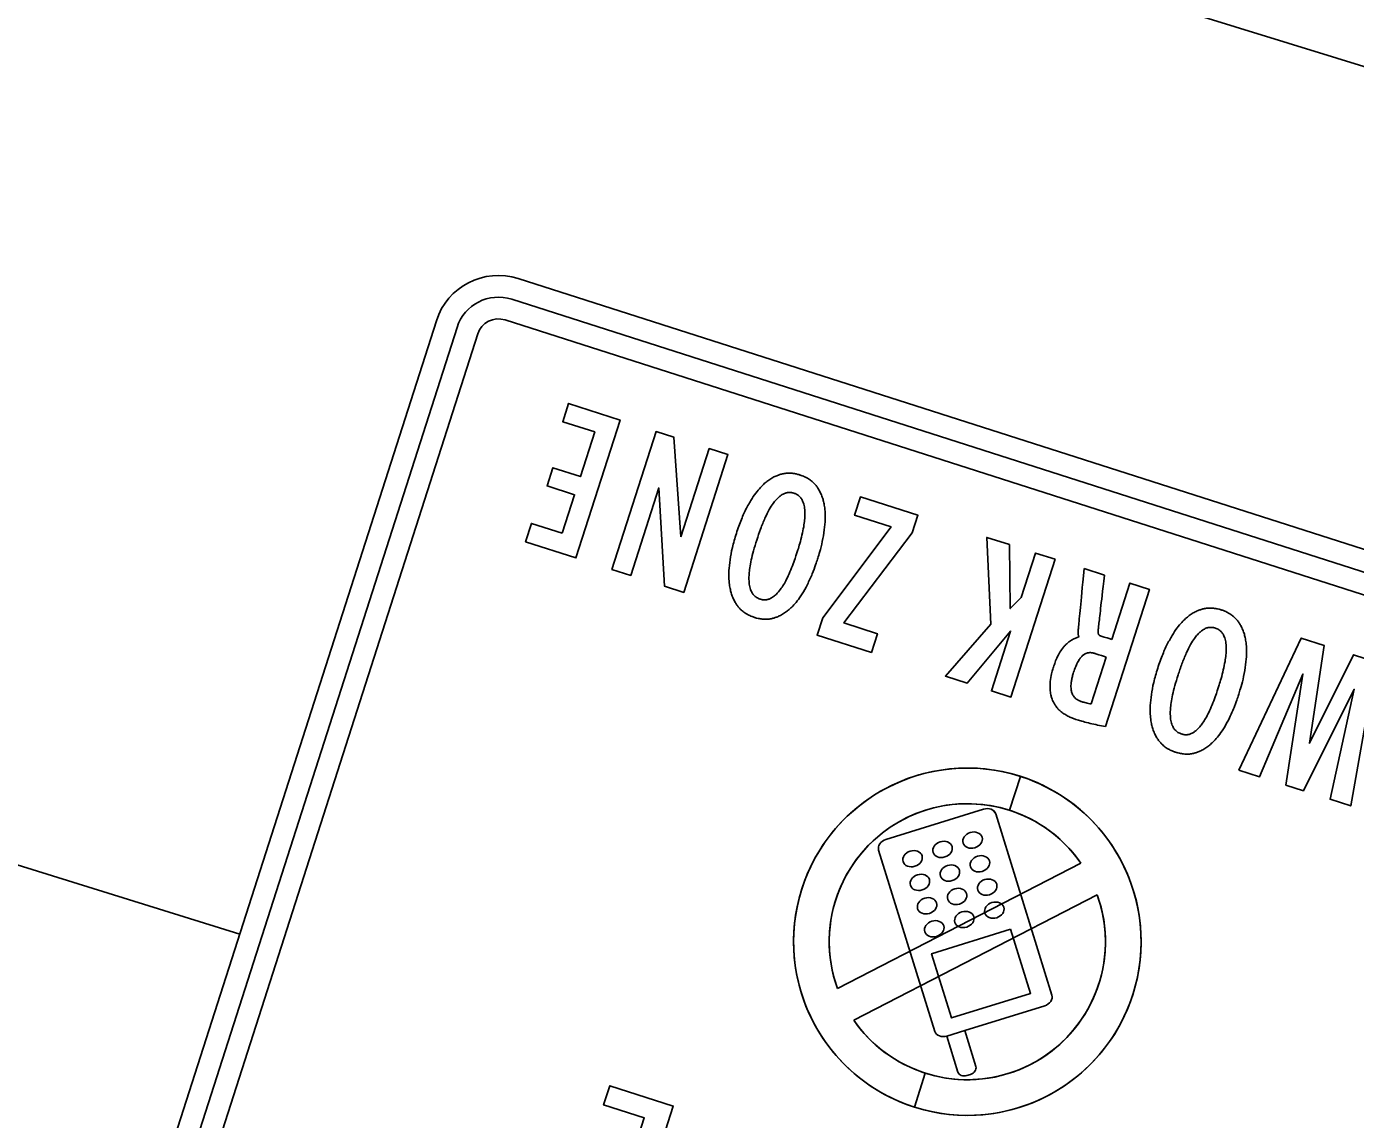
# Model space of a CAD drawing. Extents: x 2135767 to 2151731, y 141839 to 175894.
# Drawn here: x 2141685.4 to 2141742.7, y 170792.5 to 170839.7 of the extents above; entities that cross this region are included whole.
import ezdxf

# ---------------------------------------------------------------- set-up
doc = ezdxf.new("R2010")
doc.units = 0
for name, color, linetype in [('PR_Dimensions_Phase', 7, 'Continuous'), ('PR_Phasing_Detour_1', 7, 'Continuous'), ('PR_Traffic_Control_Devices_Temp', 7, 'Continuous')]:
    doc.layers.add(name, color=color, linetype=linetype)

msp = doc.modelspace()

# ---------------------------------------------------------------- linework, layer by layer
at = {"layer": 'PR_Dimensions_Phase'}
for p, q in [((2141509.127, 170910.398), (2141790.44, 170823.332)), ((2141494.32, 170862.649), (2141694.584, 170800.526))]:
    msp.add_line(p, q, dxfattribs=at)
at = {"layer": 'PR_Phasing_Detour_1'}
msp.add_circle((2140069.537, 171591.412), 4302.228, dxfattribs=at)
at = {"layer": 'PR_Traffic_Control_Devices_Temp'}
for p, q in [((2141731.901, 170816.027), (2141731.025, 170816.307)), ((2141731.971, 170812.487), (2141731.322, 170810.462)), ((2141726.688, 170805.917), (2141722.47, 170804.608)), ((2141726.688, 170805.917), (2141722.47, 170804.608)), ((2141729.635, 170797.889), (2141727.207, 170805.714)), ((2141729.635, 170797.889), (2141727.207, 170805.714)), ((2141722.157, 170804.147), (2141724.584, 170796.322)), ((2141722.157, 170804.147), (2141724.584, 170796.322)), ((2141724.444, 170799.674), (2141727.853, 170800.732)), ((2141727.853, 170800.732), (2141728.712, 170797.964)), ((2141725.302, 170796.906), (2141724.444, 170799.674)), ((2141728.712, 170797.964), (2141725.302, 170796.906)), ((2141725.87, 170796.356), (2141729.322, 170797.427)), ((2141725.87, 170796.356), (2141729.322, 170797.427)), ((2141725.104, 170796.118), (2141725.87, 170796.356)), ((2141725.104, 170796.118), (2141725.87, 170796.356)), ((2141725.87, 170796.356), (2141725.104, 170796.118)), ((2141726.351, 170794.805), (2141725.87, 170796.356)), ((2141725.104, 170796.118), (2141725.096, 170796.116)), ((2141725.096, 170796.116), (2141725.578, 170794.565)), ((2141725.104, 170796.118), (2141725.104, 170796.118)), ((2141725.967, 170794.412), (2141726.116, 170794.459))]:
    msp.add_line(p, q, dxfattribs=at)
for points in [[(2141758.399, 170812.236), (2141706.605, 170828.83)], [(2141758.104, 170811.346), (2141706.319, 170827.937)], [(2141703.068, 170827.009), (2141691.051, 170789.5), (2141686.475, 170775.215)], [(2141703.961, 170826.723), (2141687.368, 170774.929)], [(2141706.033, 170827.044), (2141757.818, 170810.454), (2141758.104, 170811.346)], [(2141688.26, 170774.643), (2141704.854, 170826.437)], [(2141708.5, 170817.83), (2141707.17, 170818.256), (2141706.917, 170817.468), (2141709.094, 170816.77), (2141711.001, 170822.722), (2141708.773, 170823.436), (2141708.521, 170822.648), (2141709.902, 170822.205), (2141709.286, 170820.281), (2141708.1, 170820.661), (2141707.847, 170819.873), (2141709.033, 170819.493), (2141708.5, 170817.83)], [(2141713.623, 170817.675), (2141713.312, 170821.982), (2141712.553, 170822.225), (2141710.646, 170816.273), (2141711.456, 170816.014), (2141712.665, 170819.787), (2141712.915, 170815.546), (2141713.749, 170815.279), (2141715.655, 170821.231), (2141714.845, 170821.491), (2141713.623, 170817.675)], [(2141719.741, 170814.18), (2141719.502, 170813.436), (2141721.846, 170812.685), (2141722.106, 170813.495), (2141720.66, 170813.958), (2141723.608, 170817.856), (2141723.848, 170818.606), (2141721.368, 170819.401), (2141721.115, 170818.613), (2141722.691, 170818.108), (2141719.741, 170814.18)], [(2141729.774, 170816.708), (2141728.927, 170816.979), (2141728.31, 170815.051), (2141727.838, 170814.578), (2141727.799, 170817.341), (2141726.823, 170817.653), (2141726.995, 170813.91), (2141725.041, 170811.661), (2141725.981, 170811.36), (2141727.848, 170813.61), (2141727.021, 170811.027), (2141727.867, 170810.756), (2141729.774, 170816.708)], [(2141731.944, 170809.491), (2141733.839, 170815.406), (2141732.993, 170815.677), (2141732.214, 170813.247)], [(2141737.706, 170807.604), (2141738.595, 170807.319), (2141740.469, 170811.752), (2141739.733, 170806.955), (2141740.488, 170806.712), (2141742.68, 170811.097), (2141741.641, 170806.343), (2141742.53, 170806.058), (2141743.634, 170812.267), (2141742.643, 170812.585), (2141740.75, 170808.762), (2141741.382, 170812.989), (2141740.392, 170813.306), (2141737.706, 170807.604)], [(2141728.273, 170807.334), (2141727.803, 170805.869)], [(2141727.803, 170805.869), (2141728.273, 170807.334)], [(2141726.688, 170805.917), (2141722.47, 170804.608)], [(2141730.889, 170803.582), (2141720.377, 170798.171)], [(2141720.377, 170798.171), (2141730.888, 170803.581)], [(2141731.593, 170802.215), (2141721.081, 170796.804)], [(2141731.591, 170802.214), (2141721.081, 170796.804)], [(2141727.853, 170800.732), (2141728.712, 170797.964), (2141725.302, 170796.906), (2141724.444, 170799.674), (2141727.853, 170800.732)], [(2141723.697, 170793.052), (2141724.167, 170794.517)], [(2141724.166, 170794.517), (2141723.697, 170793.052)], [(2141725.967, 170794.412), (2141726.116, 170794.459)], [(2141710.671, 170788.316), (2141708.979, 170788.858), (2141708.705, 170788.005), (2141711.389, 170787.145), (2141713.295, 170793.097), (2141710.553, 170793.976), (2141710.287, 170793.144), (2141712.038, 170792.583), (2141711.447, 170790.739), (2141709.936, 170791.223), (2141709.662, 170790.37), (2141711.174, 170789.885), (2141710.671, 170788.316)]]:
    msp.add_lwpolyline(points, dxfattribs=at)
msp.add_lwpolyline([(2141727.853, 170800.732), (2141724.444, 170799.674), (2141725.302, 170796.906), (2141728.712, 170797.964)], close=True, dxfattribs=at)
msp.add_circle((2141725.985, 170800.193), 7.498, dxfattribs=at)
msp.add_circle((2141725.985, 170800.193), 7.498, dxfattribs=at)
for centre, radius, start, end in [((2141705.747, 170826.151), 2.812, 72.236, 162.236), ((2141705.747, 170826.151), 1.875, 72.236, 162.236), ((2141705.747, 170826.151), 0.937, 72.236, 162.236), ((2141725.985, 170800.193), 7.498, 72.23523, 252.23523), ((2141725.985, 170800.193), 7.498, 252.23908, 72.22982), ((2141725.985, 170800.193), 5.961, 72.23514, 199.8226), ((2141725.985, 170800.193), 5.96, 34.64967, 199.82232), ((2141725.985, 170800.193), 5.96, 34.64967, 199.82232), ((2141725.984, 170800.193), 5.961, 34.64771, 72.22934), ((2141725.985, 170800.193), 5.96, 214.64967, 19.82232), ((2141725.985, 170800.193), 5.96, 214.64967, 19.82232), ((2141725.985, 170800.193), 5.961, 252.23996, 19.82159), ((2141725.985, 170800.193), 5.96, 214.65224, 252.2397)]:
    msp.add_arc(centre, radius, start, end, dxfattribs=at)
for centre, major_axis, start_param, end_param in [((2141726.791, 170805.584), (0.416, 0.129), 0, 1.570796), ((2141726.791, 170805.584), (0.416, 0.129), 0, 1.570796), ((2141726.791, 170805.584), (0.416, 0.129), 6.283185, 7.853982), ((2141722.573, 170804.276), (-0.416, -0.129), 4.712389, 6.283185), ((2141722.573, 170804.276), (-0.416, -0.129), 4.712389, 6.283185), ((2141722.573, 170804.276), (-0.416, -0.129), 4.712389, 6.283185), ((2141729.219, 170797.76), (0.416, 0.129), 4.712389, 6.283185), ((2141729.219, 170797.76), (0.416, 0.129), 4.712389, 6.283185), ((2141729.219, 170797.76), (0.416, 0.129), 4.712389, 6.283185), ((2141729.219, 170797.76), (0.416, 0.129), 4.712389, 6.283185), ((2141725, 170796.451), (-0.416, -0.129), 0, 1.570796), ((2141725, 170796.451), (0.416, 0.129), 3.141593, 4.712389), ((2141725, 170796.451), (0.416, 0.129), 3.141593, 4.712389), ((2141725, 170796.451), (-0.416, -0.129), 0, 1.570795), ((2141725.89, 170794.662), (-0.312, -0.097), 0, 1.570796), ((2141725.89, 170794.662), (-0.312, -0.097), 0, 1.570796), ((2141725.89, 170794.662), (0.312, 0.097), 3.141593, 4.712389), ((2141726.039, 170794.708), (0.312, 0.097), 4.712389, 6.283185), ((2141726.039, 170794.708), (0.312, 0.097), 4.712389, 6.283185), ((2141726.039, 170794.708), (0.312, 0.097), 4.712389, 6.283185)]:
    msp.add_ellipse(centre, major_axis=major_axis, ratio=0.8, start_param=start_param, end_param=end_param, dxfattribs=at)
for centre, major_axis in [((2141726.211, 170804.581), (-0.409, -0.127)), ((2141726.211, 170804.581), (-0.409, -0.127)), ((2141726.211, 170804.581), (-0.409, -0.127)), ((2141724.915, 170804.179), (-0.409, -0.127)), ((2141724.915, 170804.179), (-0.409, -0.127)), ((2141724.915, 170804.179), (-0.409, -0.127)), ((2141723.619, 170803.777), (0.409, 0.127)), ((2141723.619, 170803.777), (0.409, 0.127)), ((2141723.619, 170803.777), (0.409, 0.127)), ((2141726.528, 170803.559), (-0.409, -0.127)), ((2141726.528, 170803.559), (-0.409, -0.127)), ((2141723.936, 170802.755), (0.409, 0.127)), ((2141723.936, 170802.755), (0.409, 0.127)), ((2141723.936, 170802.755), (0.409, 0.127)), ((2141725.232, 170803.157), (-0.409, -0.127)), ((2141725.232, 170803.157), (-0.409, -0.127)), ((2141725.232, 170803.157), (-0.409, -0.127)), ((2141725.545, 170802.148), (-0.409, -0.127)), ((2141725.545, 170802.148), (-0.409, -0.127)), ((2141725.545, 170802.148), (-0.409, -0.127)), ((2141726.842, 170802.55), (-0.409, -0.127)), ((2141726.842, 170802.55), (-0.409, -0.127)), ((2141726.842, 170802.55), (-0.409, -0.127)), ((2141724.249, 170801.745), (0.409, 0.127)), ((2141724.249, 170801.745), (0.409, 0.127)), ((2141724.249, 170801.745), (0.409, 0.127)), ((2141727.15, 170801.556), (-0.409, -0.127)), ((2141727.15, 170801.556), (-0.409, -0.127)), ((2141725.854, 170801.154), (-0.409, -0.127)), ((2141725.854, 170801.154), (-0.409, -0.127)), ((2141725.854, 170801.154), (-0.409, -0.127)), ((2141724.557, 170800.752), (0.409, 0.127)), ((2141724.557, 170800.752), (0.409, 0.127)), ((2141724.557, 170800.752), (0.409, 0.127))]:
    msp.add_ellipse(centre, major_axis=major_axis, ratio=0.8, dxfattribs=at)
for points in [[(2141716.016, 170817.828), (2141715.952, 170817.615), (2141715.83, 170817.202), (2141715.736, 170816.682), (2141715.688, 170816.201), (2141715.688, 170815.841), (2141715.726, 170815.542), (2141715.765, 170815.347), (2141715.817, 170815.164), (2141715.903, 170814.958), (2141715.993, 170814.801), (2141716.076, 170814.685), (2141716.166, 170814.576), (2141716.296, 170814.453), (2141716.478, 170814.331), (2141716.647, 170814.25), (2141716.756, 170814.213), (2141716.793, 170814.2), (2141716.831, 170814.189), (2141716.942, 170814.155), (2141717.128, 170814.122), (2141717.348, 170814.116), (2141717.525, 170814.14), (2141717.661, 170814.177), (2141717.795, 170814.224), (2141717.959, 170814.3), (2141718.146, 170814.418), (2141718.294, 170814.537), (2141718.438, 170814.673), (2141718.64, 170814.895), (2141718.847, 170815.189), (2141719.082, 170815.61), (2141719.304, 170816.089), (2141719.444, 170816.496), (2141719.516, 170816.707), (2141719.58, 170816.922), (2141719.704, 170817.338), (2141719.8, 170817.861), (2141719.852, 170818.343), (2141719.855, 170818.705), (2141719.819, 170819.005), (2141719.782, 170819.201), (2141719.731, 170819.384), (2141719.647, 170819.59), (2141719.558, 170819.747), (2141719.477, 170819.864), (2141719.387, 170819.973), (2141719.258, 170820.095), (2141719.077, 170820.217), (2141718.908, 170820.298), (2141718.8, 170820.335), (2141718.762, 170820.347), (2141718.725, 170820.359), (2141718.615, 170820.392), (2141718.43, 170820.424), (2141718.211, 170820.43), (2141718.034, 170820.406), (2141717.897, 170820.37), (2141717.762, 170820.323), (2141717.597, 170820.247), (2141717.408, 170820.129), (2141717.258, 170820.009), (2141717.113, 170819.872), (2141716.908, 170819.649), (2141716.698, 170819.354), (2141716.457, 170818.932), (2141716.23, 170818.451), (2141716.089, 170818.041), (2141716.016, 170817.828)], [(2141716.896, 170817.54), (2141716.95, 170817.701), (2141717.053, 170818.01), (2141717.25, 170818.5), (2141717.437, 170818.873), (2141717.612, 170819.133), (2141717.727, 170819.278), (2141717.848, 170819.4), (2141717.96, 170819.481), (2141718.034, 170819.524), (2141718.098, 170819.555), (2141718.164, 170819.577), (2141718.23, 170819.59), (2141718.288, 170819.595), (2141718.356, 170819.594), (2141718.424, 170819.584), (2141718.472, 170819.571), (2141718.492, 170819.565), (2141718.512, 170819.558), (2141718.58, 170819.534), (2141718.66, 170819.489), (2141718.73, 170819.432), (2141718.778, 170819.384), (2141718.82, 170819.329), (2141718.855, 170819.268), (2141718.891, 170819.191), (2141718.928, 170819.086), (2141718.952, 170818.972), (2141718.968, 170818.847), (2141718.976, 170818.709), (2141718.971, 170818.467), (2141718.941, 170818.208), (2141718.874, 170817.856), (2141718.78, 170817.465), (2141718.683, 170817.149), (2141718.632, 170816.984), (2141718.578, 170816.824), (2141718.476, 170816.518), (2141718.328, 170816.152), (2141718.18, 170815.831), (2141718.056, 170815.605), (2141717.922, 170815.408), (2141717.808, 170815.266), (2141717.688, 170815.147), (2141717.578, 170815.067), (2141717.497, 170815.02), (2141717.433, 170814.991), (2141717.367, 170814.971), (2141717.31, 170814.961), (2141717.253, 170814.956), (2141717.184, 170814.958), (2141717.114, 170814.968), (2141717.065, 170814.983), (2141717.045, 170814.988), (2141717.026, 170814.995), (2141716.968, 170815.015), (2141716.888, 170815.058), (2141716.826, 170815.106), (2141716.769, 170815.159), (2141716.725, 170815.213), (2141716.684, 170815.281), (2141716.647, 170815.357), (2141716.609, 170815.461), (2141716.584, 170815.574), (2141716.566, 170815.697), (2141716.557, 170815.832), (2141716.561, 170816.07), (2141716.59, 170816.327), (2141716.656, 170816.676), (2141716.75, 170817.063), (2141716.846, 170817.376), (2141716.896, 170817.54)], [(2141731.025, 170816.307), (2141730.94, 170815.428), (2141730.855, 170814.55), (2141730.77, 170813.671), (2141730.768, 170813.64), (2141730.766, 170813.58), (2141730.766, 170813.513), (2141730.769, 170813.465), (2141730.774, 170813.434), (2141730.785, 170813.4), (2141730.799, 170813.374), (2141730.809, 170813.36), (2141730.812, 170813.356)], [(2141732.214, 170813.247), (2141732.047, 170813.3), (2141731.88, 170813.354), (2141731.713, 170813.407), (2141731.71, 170813.408), (2141731.701, 170813.411), (2141731.688, 170813.418), (2141731.674, 170813.428), (2141731.662, 170813.44), (2141731.652, 170813.455), (2141731.644, 170813.471), (2141731.638, 170813.49), (2141731.635, 170813.507), (2141731.633, 170813.534), (2141731.632, 170813.574), (2141731.634, 170813.66), (2141731.641, 170813.728), (2141731.647, 170813.777), (2141731.731, 170814.527), (2141731.816, 170815.277), (2141731.901, 170816.027)], [(2141737.509, 170810.349), (2141737.577, 170810.525), (2141737.638, 170810.703), (2141737.699, 170810.882), (2141737.763, 170811.097), (2141737.887, 170811.512), (2141737.984, 170812.035), (2141738.035, 170812.518), (2141738.038, 170812.879), (2141738.003, 170813.18), (2141737.965, 170813.375), (2141737.915, 170813.559), (2141737.831, 170813.765), (2141737.742, 170813.922), (2141737.66, 170814.038), (2141737.571, 170814.147), (2141737.441, 170814.27), (2141737.26, 170814.391), (2141737.091, 170814.472), (2141736.983, 170814.509), (2141736.946, 170814.522), (2141736.908, 170814.533), (2141736.798, 170814.566), (2141736.613, 170814.599), (2141736.395, 170814.605), (2141736.217, 170814.581), (2141736.08, 170814.544), (2141735.945, 170814.497), (2141735.78, 170814.422), (2141735.591, 170814.303), (2141735.442, 170814.184), (2141735.296, 170814.047), (2141735.091, 170813.823), (2141734.882, 170813.528), (2141734.641, 170813.106), (2141734.413, 170812.625), (2141734.272, 170812.215), (2141734.199, 170812.003)], [(2141735.079, 170811.714), (2141735.133, 170811.876), (2141735.237, 170812.185), (2141735.434, 170812.674), (2141735.62, 170813.048), (2141735.795, 170813.308), (2141735.91, 170813.453), (2141736.031, 170813.574), (2141736.143, 170813.656), (2141736.217, 170813.699), (2141736.281, 170813.73), (2141736.347, 170813.752), (2141736.414, 170813.765), (2141736.471, 170813.77), (2141736.539, 170813.769), (2141736.608, 170813.759), (2141736.656, 170813.745), (2141736.675, 170813.739), (2141736.695, 170813.732), (2141736.763, 170813.709), (2141736.844, 170813.664), (2141736.913, 170813.607), (2141736.961, 170813.558), (2141737.003, 170813.503), (2141737.039, 170813.443), (2141737.075, 170813.366), (2141737.111, 170813.26), (2141737.135, 170813.146), (2141737.152, 170813.021), (2141737.159, 170812.884), (2141737.155, 170812.642), (2141737.124, 170812.383), (2141737.058, 170812.03), (2141736.963, 170811.639), (2141736.866, 170811.324), (2141736.815, 170811.158), (2141736.762, 170810.999), (2141736.66, 170810.692), (2141736.512, 170810.327), (2141736.363, 170810.005), (2141736.239, 170809.78), (2141736.105, 170809.582), (2141735.991, 170809.44), (2141735.872, 170809.322), (2141735.762, 170809.242), (2141735.68, 170809.194), (2141735.616, 170809.166), (2141735.551, 170809.146), (2141735.494, 170809.135), (2141735.436, 170809.131), (2141735.367, 170809.132), (2141735.298, 170809.143), (2141735.249, 170809.157), (2141735.229, 170809.163), (2141735.209, 170809.17), (2141735.152, 170809.19), (2141735.072, 170809.232), (2141735.009, 170809.28), (2141734.953, 170809.334), (2141734.909, 170809.387), (2141734.868, 170809.456), (2141734.83, 170809.531), (2141734.792, 170809.636), (2141734.767, 170809.748), (2141734.749, 170809.871), (2141734.741, 170810.006), (2141734.744, 170810.245), (2141734.774, 170810.501), (2141734.839, 170810.85), (2141734.933, 170811.238), (2141735.029, 170811.55), (2141735.079, 170811.714)], [(2141730.812, 170813.356), (2141730.783, 170813.348), (2141730.695, 170813.323), (2141730.553, 170813.262), (2141730.393, 170813.164), (2141730.27, 170813.06), (2141730.176, 170812.965), (2141730.081, 170812.855), (2141729.945, 170812.651), (2141729.811, 170812.37), (2141729.735, 170812.148), (2141729.702, 170812.052), (2141729.681, 170811.981), (2141729.62, 170811.782), (2141729.553, 170811.431), (2141729.547, 170811.09), (2141729.591, 170810.837), (2141729.628, 170810.708), (2141729.666, 170810.611), (2141729.709, 170810.517), (2141729.773, 170810.406), (2141729.866, 170810.282), (2141729.976, 170810.169), (2141730.102, 170810.067), (2141730.269, 170809.959), (2141730.459, 170809.867), (2141730.604, 170809.817), (2141730.665, 170809.796), (2141730.77, 170809.763), (2141730.974, 170809.7), (2141731.283, 170809.619), (2141731.604, 170809.549), (2141731.826, 170809.511), (2141731.944, 170809.491)], [(2141730.571, 170811.826), (2141730.599, 170811.909), (2141730.662, 170812.093), (2141730.765, 170812.31), (2141730.868, 170812.456), (2141730.923, 170812.517), (2141730.96, 170812.552), (2141730.997, 170812.582), (2141731.044, 170812.614), (2141731.105, 170812.643), (2141731.168, 170812.664), (2141731.234, 170812.676), (2141731.302, 170812.678), (2141731.373, 170812.671), (2141731.434, 170812.659), (2141731.47, 170812.648), (2141731.483, 170812.644), (2141731.645, 170812.592), (2141731.808, 170812.54), (2141731.971, 170812.487)], [(2141731.322, 170810.462), (2141731.285, 170810.468), (2141731.214, 170810.48), (2141731.109, 170810.504), (2141731.006, 170810.533), (2141730.937, 170810.554), (2141730.902, 170810.565), (2141730.885, 170810.571), (2141730.837, 170810.587), (2141730.762, 170810.621), (2141730.683, 170810.672), (2141730.628, 170810.722), (2141730.592, 170810.766), (2141730.56, 170810.811), (2141730.525, 170810.871), (2141730.494, 170810.948), (2141730.476, 170811.016), (2141730.464, 170811.087), (2141730.455, 170811.191), (2141730.458, 170811.315), (2141730.481, 170811.473), (2141730.514, 170811.636), (2141730.552, 170811.763), (2141730.571, 170811.826)], [(2141734.199, 170812.003), (2141734.136, 170811.789), (2141734.013, 170811.377), (2141733.92, 170810.856), (2141733.872, 170810.376), (2141733.871, 170810.016), (2141733.909, 170809.717), (2141733.948, 170809.522), (2141734, 170809.338), (2141734.086, 170809.133), (2141734.176, 170808.976), (2141734.259, 170808.859), (2141734.349, 170808.75), (2141734.48, 170808.627), (2141734.661, 170808.505), (2141734.83, 170808.424), (2141734.939, 170808.387), (2141734.976, 170808.375), (2141735.014, 170808.363), (2141735.125, 170808.33), (2141735.311, 170808.297), (2141735.531, 170808.29), (2141735.708, 170808.315), (2141735.845, 170808.351), (2141735.978, 170808.398), (2141736.142, 170808.474), (2141736.33, 170808.592), (2141736.477, 170808.711), (2141736.621, 170808.848), (2141736.824, 170809.07), (2141737.03, 170809.364), (2141737.265, 170809.785), (2141737.408, 170810.093), (2141737.496, 170810.317), (2141737.509, 170810.349)]]:
    msp.add_open_spline(points, degree=3, dxfattribs=at)

doc.saveas('drawing.dxf')
